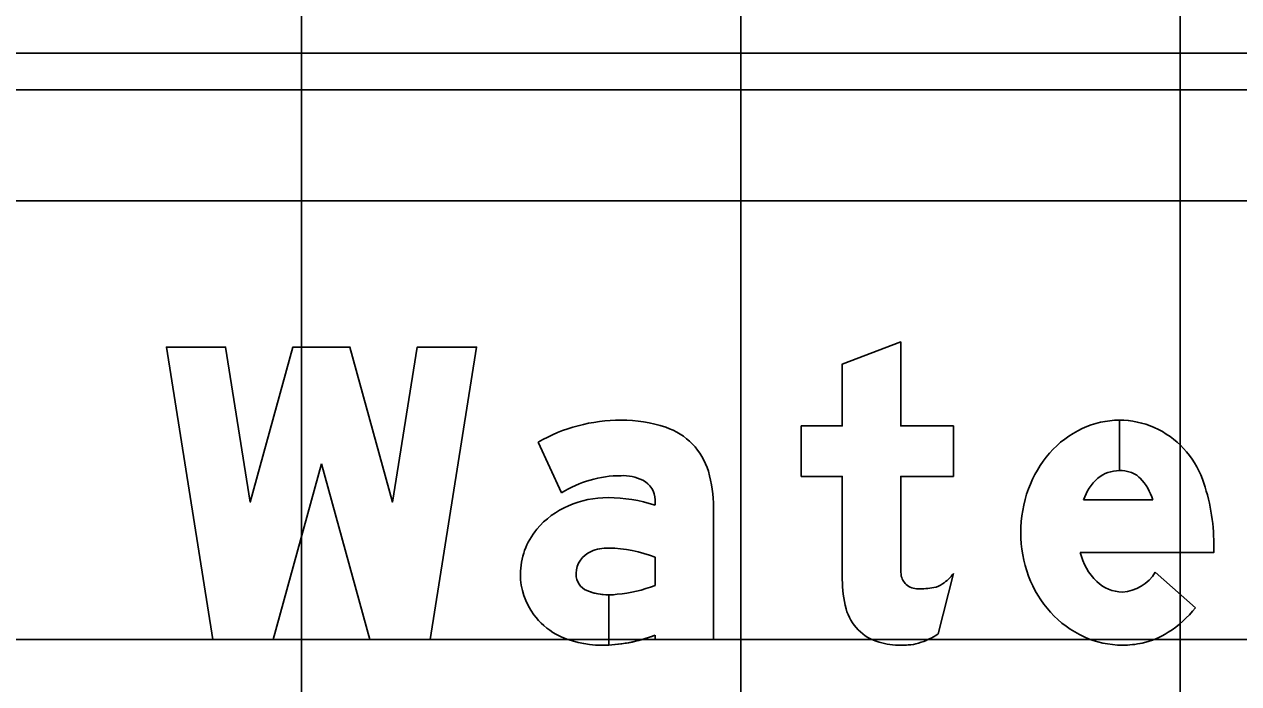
# Model space of a CAD drawing. Extents: x 1797809 to 2198143, y 249608 to 1237864.
# Drawn here: x 2196329.44 to 2196334.97, y 1237299.9 to 1237302.91 of the extents above; entities that cross this region are included whole.
import ezdxf

# ---------------------------------------------------------------- set-up
doc = ezdxf.new("R2010")
doc.units = 0
for name, color, linetype in [('GSBWFILL', 7, 'Continuous'), ('GSCOLORFILL', 7, 'Continuous'), ('GSOUTLINE', 7, 'Continuous'), ('GSSHT', 7, 'Continuous')]:
    doc.layers.add(name, color=color, linetype=linetype)

msp = doc.modelspace()

# ---------------------------------------------------------------- linework, layer by layer
at = {"layer": 'GSBWFILL'}
for p, q in [((2196334.4295, 1237301.106), (2196334.4295, 1237300.8762)), ((2196334.4296, 1237300.8762), (2196334.4296, 1237301.106)), ((2196334.267, 1237300.7427), (2196334.5825, 1237300.7427)), ((2196333.6041, 1237300.1318), (2196333.6742, 1237300.4075)), ((2196334.5932, 1237300.4128), (2196334.7755, 1237300.2513))]:
    msp.add_line(p, q, dxfattribs=at)
msp.add_lwpolyline([(2196330.7971, 1237300.9062), (2196330.5773, 1237300.107), (2196330.303, 1237300.107), (2196330.0911, 1237301.439), (2196330.3609, 1237301.439), (2196330.4732, 1237300.733), (2196330.6673, 1237301.439), (2196330.9269, 1237301.439), (2196331.121, 1237300.733), (2196331.2333, 1237301.439), (2196331.5031, 1237301.439), (2196331.2912, 1237300.107), (2196331.0169, 1237300.107)], close=True, dxfattribs=at)
for points in [[(2196333.4345, 1237300.46), (2196333.4345, 1237300.8496), (2196333.6742, 1237300.8496), (2196333.6742, 1237301.0794), (2196333.4345, 1237301.0794), (2196333.4345, 1237301.4623), (2196333.1681, 1237301.3613), (2196333.1681, 1237301.0794), (2196332.9816, 1237301.0794), (2196332.9816, 1237300.8496), (2196333.1681, 1237300.8496), (2196333.1681, 1237300.3795)], [(2196331.783, 1237301.0059), (2196331.8899, 1237300.7751)], [(2196332.3156, 1237300.7426), (2196332.3156, 1237300.7181)], [(2196332.3156, 1237300.1256), (2196332.3156, 1237300.107), (2196332.582, 1237300.107), (2196332.582, 1237300.708)], [(2196334.8597, 1237300.541), (2196334.8597, 1237300.503), (2196334.2518, 1237300.503)], [(2196332.3156, 1237300.4823), (2196332.3156, 1237300.3529)], [(2196332.1058, 1237300.0812), (2196332.1058, 1237300.3098)], [(2196332.1059, 1237300.3098), (2196332.1059, 1237300.0812)]]:
    msp.add_lwpolyline(points, dxfattribs=at)
for centre, major_axis, ratio, start_param, end_param in [((2196332.1609, 1237300.3425), (0, 0.7635), 0.999998, 0, 0.517719), ((2196332.1609, 1237300.454), (0, 0.652), 0.999998, 5.96613, 6.283185), ((2196334.4295, 1237300.7115), (0, 0.3945), 0.999995, 0, 0.44196), ((2196334.4295, 1237300.7115), (0, 0.3945), 0.999995, 5.868518, 6.283016), ((2196332.2707, 1237300.7887), (0, 0.2997), 0.999998, 4.997165, 5.96613), ((2196334.4566, 1237300.6542), (0, 0.4579), 0.999995, 0.44196, 0.851746), ((2196334.4195, 1237300.6958), (0, 0.4129), 0.999995, 5.061282, 5.861635), ((2196334.4989, 1237300.6172), (0, 0.5141), 0.999995, 0.851746, 1.222943), ((2196331.995, 1237300.708), (0, 0.587), 0.999998, 4.712389, 4.997165), ((2196334.4295, 1237300.7218), (0, 0.1544), 0.999995, 0, 0.684319), ((2196334.4295, 1237300.6972), (0, 0.1791), 0.999995, 6.008019, 6.282813), ((2196334.451, 1237300.7733), (0, 0.0999), 0.999995, 5.468651, 6.008019), ((2196332.1609, 1237300.3425), (0, 0.5104), 0.999998, 0, 0.559495), ((2196332.1704, 1237300.6513), (0, 0.2018), 0.999998, 5.822746, 6.330435), ((2196332.2157, 1237300.7426), (0, 0.0999), 0.999998, 4.712389, 5.822746), ((2196334.4672, 1237300.6818), (0, 0.2093), 0.999995, 0.703138, 1.275447), ((2196334.3319, 1237300.661), (0, 0.2637), 0.999995, 5.027692, 5.468651), ((2196333.9939, 1237300.541), (0, 0.8658), 0.999995, 4.712389, 5.061282), ((2196334.5651, 1237300.5932), (0, 0.5845), 0.999995, 1.222943, 1.570796), ((2196332.0706, 1237300.3641), (0, 0.382), 0.999998, 0.399285, 0.87593), ((2196332.1019, 1237300.2962), (0, 0.4568), 0.999998, 0, 0.404512), ((2196332.1019, 1237300.0804), (0, 0.6725), 0.999998, 5.959871, 6.283185), ((2196332.0237, 1237300.4033), (0, 0.3208), 0.999998, 0.87593, 1.570796), ((2196334.5476, 1237300.5932), (0, 0.567), 0.999995, 1.570796, 1.928626), ((2196332.0692, 1237300.4036), (0, 0.1132), 0.999998, 0.408547, 1.530785), ((2196332.1007, 1237300.3307), (0, 0.1926), 0.999998, 6.259455, 6.691732), ((2196332.0867, 1237299.8687), (0, 0.6549), 0.999998, 5.926185, 6.254823), ((2196334.5077, 1237300.5595), (0, 0.2621), 0.999995, 1.788032, 2.378697), ((2196335.1021, 1237300.46), (0, 1.6676), 0.999994, 1.570796, 1.606005), ((2196332.0095, 1237300.4033), (0, 0.3066), 0.999998, 1.570796, 2.21394), ((2196332.0765, 1237300.4033), (0, 0.1206), 0.999998, 1.530785, 1.570796), ((2196332.0359, 1237300.4033), (0, 0.0799), 0.999998, 1.570796, 2.757027), ((2196333.685, 1237300.3795), (0, 0.5169), 0.999994, 1.570796, 1.830698), ((2196333.511, 1237300.4142), (0, 0.0766), 0.999994, 1.74085, 2.407828), ((2196333.4989, 1237300.5383), (0, 0.2187), 0.999994, 3.756278, 4.071638), ((2196334.4968, 1237300.5742), (0, 0.5128), 0.999995, 1.928626, 2.305123), ((2196334.4305, 1237300.5133), (0, 0.1912), 0.999995, 3.209537, 4.158837), ((2196332.1058, 1237300.5762), (0, 0.2664), 0.999998, 2.757027, 3.141593), ((2196332.0903, 1237300.9258), (0, 0.6157), 0.999998, 3.228562, 3.516221), ((2196333.5134, 1237300.4169), (0, 0.0802), 0.999994, 2.407828, 3.141593), ((2196333.5134, 1237300.7574), (0, 0.4207), 0.999994, 3.141593, 3.310762), ((2196333.5674, 1237300.4412), (0, 0.0999), 0.999994, 3.310762, 3.756278), ((2196334.4458, 1237300.4959), (0, 0.1733), 0.999995, 2.383204, 3.128268), ((2196332.1058, 1237300.5762), (0, 0.2664), 0.999998, 3.141843, 3.28451), ((2196332.0367, 1237300.4237), (0, 0.3406), 0.999998, 2.21394, 2.611125), ((2196333.3946, 1237300.3023), (0, 0.2165), 0.999994, 1.830698, 2.869526), ((2196334.4644, 1237300.5449), (0, 0.4691), 0.999995, 2.305123, 2.711411), ((2196334.385, 1237300.5572), (0, 0.4961), 0.999995, 3.710413, 4.047817), ((2196332.0716, 1237300.5387), (0, 0.4583), 0.999998, 2.672443, 3.141593), ((2196332.0716, 1237300.7603), (0, 0.6799), 0.999998, 3.192057, 3.508644), ((2196333.4259, 1237300.3938), (0, 0.3169), 0.999994, 3.427755, 3.738844), ((2196334.4435, 1237300.4995), (0, 0.4191), 0.999995, 2.711411, 3.141593), ((2196334.4549, 1237300.4479), (0, 0.3663), 0.999995, 3.35931, 3.710413), ((2196332.0716, 1237300.7603), (0, 0.6799), 0.999998, 3.141593, 3.191959), ((2196333.4345, 1237300.4451), (0, 0.3648), 0.999994, 2.869526, 3.141593), ((2196333.4345, 1237300.6057), (0, 0.5253), 0.999994, 3.141593, 3.205734), ((2196333.4542, 1237300.2974), (0, 0.2165), 0.999994, 3.205734, 3.427755), ((2196334.4435, 1237300.4995), (0, 0.4191), 0.999995, 3.141593, 3.35931)]:
    msp.add_ellipse(centre, major_axis=major_axis, ratio=ratio, start_param=start_param, end_param=end_param, dxfattribs=at)
at = {"layer": 'GSCOLORFILL'}
for p, q in [((2196342.199, 1237302.7782), (2196327.214, 1237302.7782)), ((2196327.214, 1237302.6117), (2196342.199, 1237302.6117)), ((2196334.4295, 1237301.106), (2196334.4295, 1237300.8762)), ((2196334.4296, 1237300.8762), (2196334.4296, 1237301.106)), ((2196334.267, 1237300.7427), (2196334.5825, 1237300.7427)), ((2196333.6041, 1237300.1318), (2196333.6742, 1237300.4075)), ((2196334.5932, 1237300.4128), (2196334.7755, 1237300.2513))]:
    msp.add_line(p, q, dxfattribs=at)
msp.add_lwpolyline([(2196330.7971, 1237300.9062), (2196330.5773, 1237300.107), (2196330.303, 1237300.107), (2196330.0911, 1237301.439), (2196330.3609, 1237301.439), (2196330.4732, 1237300.733), (2196330.6673, 1237301.439), (2196330.9269, 1237301.439), (2196331.121, 1237300.733), (2196331.2333, 1237301.439), (2196331.5031, 1237301.439), (2196331.2912, 1237300.107), (2196331.0169, 1237300.107)], close=True, dxfattribs=at)
for points in [[(2196333.4345, 1237300.46), (2196333.4345, 1237300.8496), (2196333.6742, 1237300.8496), (2196333.6742, 1237301.0794), (2196333.4345, 1237301.0794), (2196333.4345, 1237301.4623), (2196333.1681, 1237301.3613), (2196333.1681, 1237301.0794), (2196332.9816, 1237301.0794), (2196332.9816, 1237300.8496), (2196333.1681, 1237300.8496), (2196333.1681, 1237300.3795)], [(2196331.783, 1237301.0059), (2196331.8899, 1237300.7751)], [(2196332.3156, 1237300.7426), (2196332.3156, 1237300.7181)], [(2196332.3156, 1237300.1256), (2196332.3156, 1237300.107), (2196332.582, 1237300.107), (2196332.582, 1237300.708)], [(2196334.8597, 1237300.541), (2196334.8597, 1237300.503), (2196334.2518, 1237300.503)], [(2196332.3156, 1237300.4823), (2196332.3156, 1237300.3529)], [(2196332.1058, 1237300.0812), (2196332.1058, 1237300.3098)], [(2196332.1059, 1237300.3098), (2196332.1059, 1237300.0812)]]:
    msp.add_lwpolyline(points, dxfattribs=at)
for centre, major_axis, ratio, start_param, end_param in [((2196332.1609, 1237300.3425), (0, 0.7635), 0.999998, 0, 0.517719), ((2196332.1609, 1237300.454), (0, 0.652), 0.999998, 5.96613, 6.283185), ((2196334.4295, 1237300.7115), (0, 0.3945), 0.999995, 0, 0.44196), ((2196334.4295, 1237300.7115), (0, 0.3945), 0.999995, 5.868518, 6.283016), ((2196332.2707, 1237300.7887), (0, 0.2997), 0.999998, 4.997165, 5.96613), ((2196334.4566, 1237300.6542), (0, 0.4579), 0.999995, 0.44196, 0.851746), ((2196334.4195, 1237300.6958), (0, 0.4129), 0.999995, 5.061282, 5.861635), ((2196334.4989, 1237300.6172), (0, 0.5141), 0.999995, 0.851746, 1.222943), ((2196331.995, 1237300.708), (0, 0.587), 0.999998, 4.712389, 4.997165), ((2196334.4295, 1237300.7218), (0, 0.1544), 0.999995, 0, 0.684319), ((2196334.4295, 1237300.6972), (0, 0.1791), 0.999995, 6.008019, 6.282813), ((2196334.451, 1237300.7733), (0, 0.0999), 0.999995, 5.468651, 6.008019), ((2196332.1609, 1237300.3425), (0, 0.5104), 0.999998, 0, 0.559495), ((2196332.1704, 1237300.6513), (0, 0.2018), 0.999998, 5.822746, 6.330435), ((2196332.2157, 1237300.7426), (0, 0.0999), 0.999998, 4.712389, 5.822746), ((2196334.4672, 1237300.6818), (0, 0.2093), 0.999995, 0.703138, 1.275447), ((2196334.3319, 1237300.661), (0, 0.2637), 0.999995, 5.027692, 5.468651), ((2196333.9939, 1237300.541), (0, 0.8658), 0.999995, 4.712389, 5.061282), ((2196334.5651, 1237300.5932), (0, 0.5845), 0.999995, 1.222943, 1.570796), ((2196332.0706, 1237300.3641), (0, 0.382), 0.999998, 0.399285, 0.87593), ((2196332.1019, 1237300.2962), (0, 0.4568), 0.999998, 0, 0.404512), ((2196332.1019, 1237300.0804), (0, 0.6725), 0.999998, 5.959871, 6.283185), ((2196332.0237, 1237300.4033), (0, 0.3208), 0.999998, 0.87593, 1.570796), ((2196334.5476, 1237300.5932), (0, 0.567), 0.999995, 1.570796, 1.928626), ((2196332.0692, 1237300.4036), (0, 0.1132), 0.999998, 0.408547, 1.530785), ((2196332.1007, 1237300.3307), (0, 0.1926), 0.999998, 6.259455, 6.691732), ((2196332.0867, 1237299.8687), (0, 0.6549), 0.999998, 5.926185, 6.254823), ((2196334.5077, 1237300.5595), (0, 0.2621), 0.999995, 1.788032, 2.378697), ((2196335.1021, 1237300.46), (0, 1.6676), 0.999994, 1.570796, 1.606005), ((2196332.0095, 1237300.4033), (0, 0.3066), 0.999998, 1.570796, 2.21394), ((2196332.0765, 1237300.4033), (0, 0.1206), 0.999998, 1.530785, 1.570796), ((2196332.0359, 1237300.4033), (0, 0.0799), 0.999998, 1.570796, 2.757027), ((2196333.685, 1237300.3795), (0, 0.5169), 0.999994, 1.570796, 1.830698), ((2196333.511, 1237300.4142), (0, 0.0766), 0.999994, 1.74085, 2.407828), ((2196333.4989, 1237300.5383), (0, 0.2187), 0.999994, 3.756278, 4.071638), ((2196334.4968, 1237300.5742), (0, 0.5128), 0.999995, 1.928626, 2.305123), ((2196334.4305, 1237300.5133), (0, 0.1912), 0.999995, 3.209537, 4.158837), ((2196332.1058, 1237300.5762), (0, 0.2664), 0.999998, 2.757027, 3.141593), ((2196332.0903, 1237300.9258), (0, 0.6157), 0.999998, 3.228562, 3.516221), ((2196333.5134, 1237300.4169), (0, 0.0802), 0.999994, 2.407828, 3.141593), ((2196333.5134, 1237300.7574), (0, 0.4207), 0.999994, 3.141593, 3.310762), ((2196333.5674, 1237300.4412), (0, 0.0999), 0.999994, 3.310762, 3.756278), ((2196334.4458, 1237300.4959), (0, 0.1733), 0.999995, 2.383204, 3.128268), ((2196332.1058, 1237300.5762), (0, 0.2664), 0.999998, 3.141843, 3.28451), ((2196332.0367, 1237300.4237), (0, 0.3406), 0.999998, 2.21394, 2.611125), ((2196333.3946, 1237300.3023), (0, 0.2165), 0.999994, 1.830698, 2.869526), ((2196334.4644, 1237300.5449), (0, 0.4691), 0.999995, 2.305123, 2.711411), ((2196334.385, 1237300.5572), (0, 0.4961), 0.999995, 3.710413, 4.047817), ((2196332.0716, 1237300.5387), (0, 0.4583), 0.999998, 2.672443, 3.141593), ((2196332.0716, 1237300.7603), (0, 0.6799), 0.999998, 3.192057, 3.508644), ((2196333.4259, 1237300.3938), (0, 0.3169), 0.999994, 3.427755, 3.738844), ((2196334.4435, 1237300.4995), (0, 0.4191), 0.999995, 2.711411, 3.141593), ((2196334.4549, 1237300.4479), (0, 0.3663), 0.999995, 3.35931, 3.710413), ((2196332.0716, 1237300.7603), (0, 0.6799), 0.999998, 3.141593, 3.191959), ((2196333.4345, 1237300.4451), (0, 0.3648), 0.999994, 2.869526, 3.141593), ((2196333.4345, 1237300.6057), (0, 0.5253), 0.999994, 3.141593, 3.205734), ((2196333.4542, 1237300.2974), (0, 0.2165), 0.999994, 3.205734, 3.427755), ((2196334.4435, 1237300.4995), (0, 0.4191), 0.999995, 3.141593, 3.35931)]:
    msp.add_ellipse(centre, major_axis=major_axis, ratio=ratio, start_param=start_param, end_param=end_param, dxfattribs=at)
at = {"layer": 'GSOUTLINE'}
for p, q in [((2196334.267, 1237300.7427), (2196334.5825, 1237300.7427)), ((2196333.6041, 1237300.1318), (2196333.6742, 1237300.4075)), ((2196334.7755, 1237300.2513), (2196334.5932, 1237300.4128))]:
    msp.add_line(p, q, dxfattribs=at)
msp.add_lwpolyline([(2196330.7971, 1237300.9062), (2196330.5773, 1237300.107), (2196330.303, 1237300.107), (2196330.0911, 1237301.439), (2196330.3609, 1237301.439), (2196330.4732, 1237300.733), (2196330.6673, 1237301.439), (2196330.9269, 1237301.439), (2196331.121, 1237300.733), (2196331.2333, 1237301.439), (2196331.5031, 1237301.439), (2196331.2912, 1237300.107), (2196331.0169, 1237300.107)], close=True, dxfattribs=at)
for points in [[(2196333.4345, 1237300.46), (2196333.4345, 1237300.8496), (2196333.6742, 1237300.8496), (2196333.6742, 1237301.0794), (2196333.4345, 1237301.0794), (2196333.4345, 1237301.4623), (2196333.1681, 1237301.3613), (2196333.1681, 1237301.0794), (2196332.9816, 1237301.0794), (2196332.9816, 1237300.8496), (2196333.1681, 1237300.8496), (2196333.1681, 1237300.3795)], [(2196331.783, 1237301.0059), (2196331.8899, 1237300.7751)], [(2196332.3156, 1237300.7426), (2196332.3156, 1237300.7181)], [(2196332.3156, 1237300.1256), (2196332.3156, 1237300.107), (2196332.582, 1237300.107), (2196332.582, 1237300.708)], [(2196334.2518, 1237300.503), (2196334.8597, 1237300.503), (2196334.8597, 1237300.541)], [(2196332.3156, 1237300.3529), (2196332.3156, 1237300.4823)]]:
    msp.add_lwpolyline(points, dxfattribs=at)
for centre, major_axis, ratio, start_param, end_param in [((2196332.1609, 1237300.3425), (0, 0.7635), 0.999998, 6.283185, 6.800904), ((2196332.1609, 1237300.454), (0, 0.652), 0.999998, 5.96613, 6.283185), ((2196334.4295, 1237300.7115), (0, 0.3945), 0.999995, 0, 0.44196), ((2196334.4295, 1237300.7115), (0, 0.3945), 0.999995, 5.868518, 6.283185), ((2196332.2707, 1237300.7887), (0, 0.2997), 0.999998, 4.997165, 5.96613), ((2196334.4566, 1237300.6542), (0, 0.4579), 0.999995, 0.44196, 0.851746), ((2196334.4195, 1237300.6958), (0, 0.4129), 0.999995, 5.061282, 5.861635), ((2196334.4989, 1237300.6172), (0, 0.5141), 0.999995, 0.851746, 1.222943), ((2196331.995, 1237300.708), (0, 0.587), 0.999998, 4.712389, 4.997165), ((2196334.4295, 1237300.7218), (0, 0.1544), 0.999995, 0, 0.684319), ((2196334.4295, 1237300.6972), (0, 0.1791), 0.999995, 6.008019, 6.283185), ((2196334.451, 1237300.7733), (0, 0.0999), 0.999995, 5.468651, 6.008019), ((2196332.1609, 1237300.3425), (0, 0.5104), 0.999998, 0, 0.559495), ((2196332.1704, 1237300.6513), (0, 0.2018), 0.999998, 5.822746, 6.330435), ((2196332.2157, 1237300.7426), (0, 0.0999), 0.999998, 4.712389, 5.822746), ((2196334.4672, 1237300.6818), (0, 0.2093), 0.999995, 0.703138, 1.275447), ((2196334.3319, 1237300.661), (0, 0.2637), 0.999995, 5.027692, 5.468651), ((2196333.9939, 1237300.541), (0, 0.8658), 0.999995, 4.712389, 5.061282), ((2196334.5651, 1237300.5932), (0, 0.5845), 0.999995, 1.222943, 1.570796), ((2196332.0706, 1237300.3641), (0, 0.382), 0.999998, 0.399285, 0.87593), ((2196332.1019, 1237300.2962), (0, 0.4568), 0.999998, 0, 0.404512), ((2196332.1019, 1237300.0804), (0, 0.6725), 0.999998, 5.959871, 6.283185), ((2196332.0237, 1237300.4033), (0, 0.3208), 0.999998, 0.87593, 1.570796), ((2196334.5476, 1237300.5932), (0, 0.567), 0.999995, 1.570796, 1.928626), ((2196332.0692, 1237300.4036), (0, 0.1132), 0.999998, 0.408547, 1.530785), ((2196332.1007, 1237300.3307), (0, 0.1926), 0.999998, 6.25958, 6.691732), ((2196332.0867, 1237299.8687), (0, 0.6549), 0.999998, 5.926185, 6.254787), ((2196332.105, 1237300.5133), (0, 0.00999), 0.999998, 6.254787, 6.25958), ((2196334.5077, 1237300.5595), (0, 0.2621), 0.999995, 1.788032, 2.378697), ((2196335.1021, 1237300.46), (0, 1.6676), 0.999994, 1.570796, 1.606005), ((2196332.0095, 1237300.4033), (0, 0.3066), 0.999998, 1.570796, 2.21394), ((2196332.0765, 1237300.4033), (0, 0.1206), 0.999998, 1.530785, 1.570796), ((2196332.0359, 1237300.4033), (0, 0.0799), 0.999998, 1.570796, 2.757027), ((2196333.685, 1237300.3795), (0, 0.5169), 0.999994, 1.570796, 1.830698), ((2196333.511, 1237300.4142), (0, 0.0766), 0.999994, 1.74085, 2.407828), ((2196333.4989, 1237300.5383), (0, 0.2187), 0.999994, 3.756278, 4.071638), ((2196334.4968, 1237300.5742), (0, 0.5128), 0.999995, 1.928626, 2.305123), ((2196334.4305, 1237300.5133), (0, 0.1912), 0.999995, 3.209537, 4.158837), ((2196332.1058, 1237300.5762), (0, 0.2664), 0.999998, 2.757027, 3.28451), ((2196332.0903, 1237300.9258), (0, 0.6157), 0.999998, 3.228562, 3.516221), ((2196333.5134, 1237300.4169), (0, 0.0802), 0.999994, 2.407828, 3.141593), ((2196333.5134, 1237300.7574), (0, 0.4207), 0.999994, 3.141593, 3.310762), ((2196333.5674, 1237300.4412), (0, 0.0999), 0.999994, 3.310762, 3.756278), ((2196334.4458, 1237300.4959), (0, 0.1733), 0.999995, 2.383204, 3.128268), ((2196332.0367, 1237300.4237), (0, 0.3406), 0.999998, 2.21394, 2.611125), ((2196333.3946, 1237300.3023), (0, 0.2165), 0.999994, 1.830698, 2.869526), ((2196334.4644, 1237300.5449), (0, 0.4691), 0.999995, 2.305123, 2.711411), ((2196334.385, 1237300.5572), (0, 0.4961), 0.999995, 3.710413, 4.047817), ((2196332.0716, 1237300.5387), (0, 0.4583), 0.999998, 2.672443, 3.141593), ((2196332.0716, 1237300.7603), (0, 0.6799), 0.999998, 3.141593, 3.508644), ((2196333.4259, 1237300.3938), (0, 0.3169), 0.999994, 3.427755, 3.738844), ((2196334.4435, 1237300.4995), (0, 0.4191), 0.999995, 2.711411, 3.141593), ((2196334.4549, 1237300.4479), (0, 0.3663), 0.999995, 3.35931, 3.710413), ((2196333.4345, 1237300.4451), (0, 0.3648), 0.999994, 2.869526, 3.141593), ((2196333.4345, 1237300.6057), (0, 0.5253), 0.999994, 3.141593, 3.205734), ((2196333.4542, 1237300.2974), (0, 0.2165), 0.999994, 3.205734, 3.427755), ((2196334.4435, 1237300.4995), (0, 0.4191), 0.999995, 3.141593, 3.35931)]:
    msp.add_ellipse(centre, major_axis=major_axis, ratio=ratio, start_param=start_param, end_param=end_param, dxfattribs=at)
at = {"layer": 'GSSHT'}
for p, q in [((2196330.7065, 1237258.1062), (2196330.7065, 1237318.1062)), ((2196332.7065, 1237258.1062), (2196332.7065, 1237318.1062)), ((2196334.7065, 1237258.1062), (2196334.7065, 1237318.1062)), ((2196264.7065, 1237302.1062), (2196394.7065, 1237302.1062)), ((2196264.7065, 1237300.1062), (2196394.7065, 1237300.1062))]:
    msp.add_line(p, q, dxfattribs=at)

doc.saveas('drawing.dxf')
